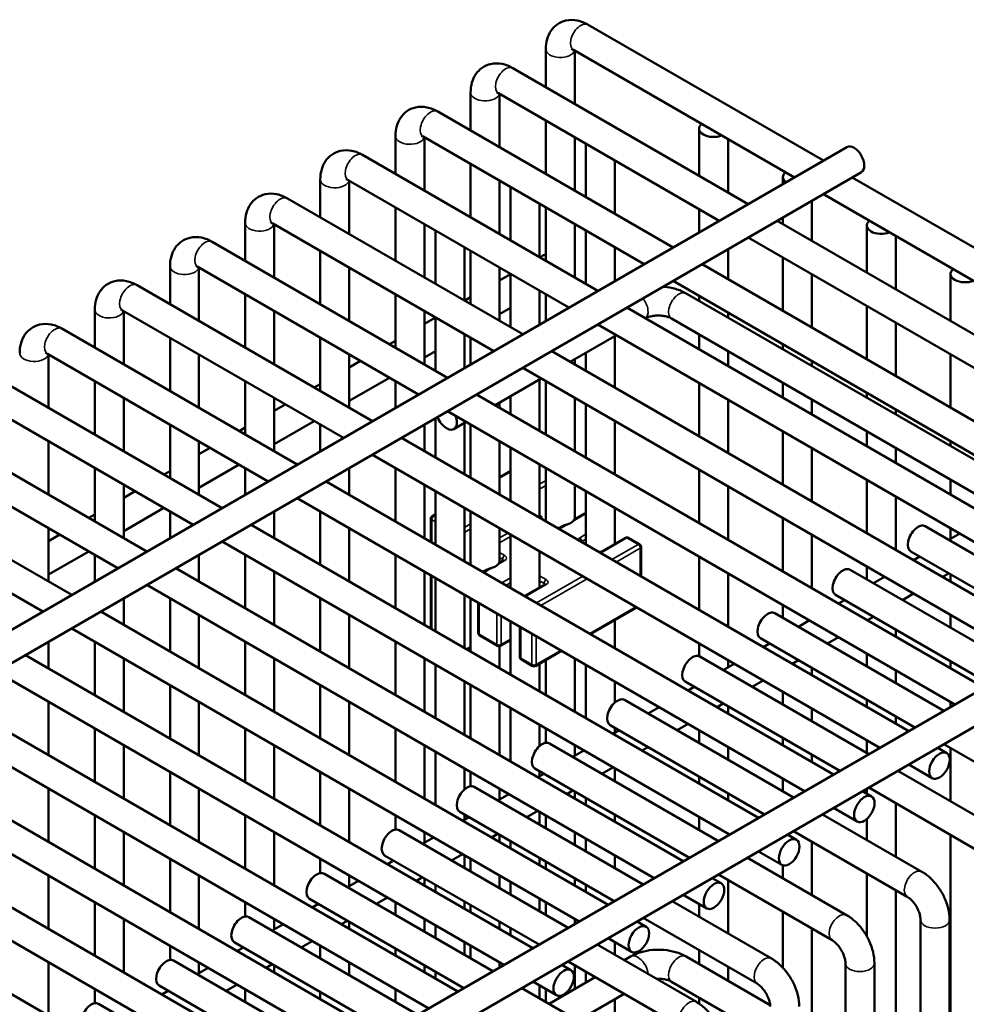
# Model space of a CAD drawing. Header units: inches. Extents: x 1 to 271, y 5 to 171.
# Tile 332 of 334: x 209.37 to 213.23, y 115.48 to 119.49. Entities that reach past the tile are written whole.
import ezdxf

# ---------------------------------------------------------------- set-up
doc = ezdxf.new("R2010")
doc.units = ezdxf.units.IN
doc.header["$LTSCALE"] = 8
doc.header["$MEASUREMENT"] = 0
doc.layers.add('Visible (ANSI)', color=7, linetype='Continuous', lineweight=50)
doc.layers.add('Visible Narrow (ANSI)', color=7, linetype='Continuous', lineweight=35)

msp = doc.modelspace()

# ---------------------------------------------------------------- linework, layer by layer
at = {"layer": 'Visible (ANSI)'}
for p, q in [((212.6428, 118.9151), (211.684, 119.4686)), ((211.5119, 119.3693), (211.5119, 119.2144)), ((212.5247, 118.8469), (211.625, 119.3663)), ((211.63, 119.3634), (211.63, 119.1462)), ((212.3365, 118.7383), (211.3778, 119.2918)), ((211.2057, 119.1925), (211.2057, 119.0376)), ((212.2184, 118.6701), (211.3187, 119.1895)), ((211.3238, 119.1866), (211.3238, 118.9694)), ((212.0303, 118.5615), (211.0716, 119.115)), ((211.5119, 119.078), (211.5119, 118.8608)), ((212.1366, 119.0454), (212.1366, 118.8537)), ((210.8995, 119.0157), (210.8995, 118.8608)), ((211.9122, 118.4933), (211.0125, 119.0127)), ((211.0176, 119.0098), (211.0176, 118.7926)), ((211.63, 119.0098), (211.63, 118.7926)), ((212.2548, 119.0027), (212.2548, 118.7855)), ((207.4407, 115.9117), (212.7385, 118.9704)), ((211.6749, 118.9839), (211.6749, 118.7667)), ((211.7241, 118.3847), (210.7653, 118.9382)), ((211.793, 118.9157), (211.793, 118.6985)), ((207.5997, 115.8671), (212.7976, 118.8681)), ((211.2057, 118.9012), (211.2057, 118.684)), ((210.5932, 118.8389), (210.5932, 118.684)), ((211.606, 118.3165), (210.7063, 118.8359)), ((210.7113, 118.833), (210.7113, 118.6158)), ((211.3238, 118.833), (211.3238, 118.6158)), ((212.4782, 118.8482), (212.4782, 118.8201)), ((214.169, 118.0339), (212.7609, 118.8469)), ((211.3687, 118.8071), (211.3687, 118.5899)), ((211.4179, 118.2079), (210.4591, 118.7614)), ((212.5963, 118.7519), (212.5963, 118.5883)), ((214.0509, 117.9657), (212.6428, 118.7787)), ((210.8995, 118.7244), (210.8995, 118.5072)), ((211.4868, 118.7389), (211.4868, 118.5217)), ((211.5119, 118.7244), (211.5119, 118.5072)), ((212.1366, 118.7173), (212.1366, 118.6229)), ((213.9014, 117.8348), (212.4546, 118.6701)), ((212.4782, 118.6837), (212.4782, 118.6565)), ((210.287, 118.6621), (210.287, 118.5072)), ((211.2997, 118.1397), (210.4, 118.6591)), ((210.4051, 118.6562), (210.4051, 118.439)), ((211.0176, 118.6562), (211.0176, 118.439)), ((211.0624, 118.6303), (211.0624, 118.4131)), ((211.63, 118.6562), (211.63, 118.439)), ((211.6749, 118.6303), (211.6749, 118.4131)), ((212.8197, 118.651), (212.8197, 118.4593)), ((214.4038, 117.4084), (212.3365, 118.6019)), ((212.9378, 118.6084), (212.9378, 118.3911)), ((211.1116, 118.0311), (210.1529, 118.5846)), ((210.5932, 118.5476), (210.5932, 118.3304)), ((211.1806, 118.5621), (211.1806, 118.3449)), ((211.2057, 118.5476), (211.2057, 118.3304)), ((211.793, 118.5621), (211.793, 118.4245)), ((212.2548, 118.5547), (212.2548, 118.4319)), ((211.4875, 118.5213), (211.4997, 118.5284)), ((212.4782, 118.5201), (212.4782, 118.3029)), ((209.9808, 118.4853), (209.9808, 118.3304)), ((210.9935, 117.9629), (210.0938, 118.4823)), ((210.0989, 118.4794), (210.0989, 118.2622)), ((210.7113, 118.4794), (210.7113, 118.2622)), ((211.3238, 118.4794), (211.3238, 118.2622)), ((214.2157, 117.2998), (212.1484, 118.4933)), ((211.3238, 118.4268), (211.3687, 118.4527)), ((211.3687, 118.4535), (211.3687, 118.2363)), ((214.0975, 117.2316), (212.0303, 118.4251)), ((212.5963, 118.4519), (212.5963, 118.2347)), ((213.1612, 118.4538), (213.1612, 118.2622)), ((210.8054, 117.8543), (209.8466, 118.4078)), ((211.4868, 118.3853), (211.4868, 118.2477)), ((211.4868, 118.3845), (211.4875, 118.3849)), ((210.287, 118.3708), (210.287, 118.1536)), ((210.8995, 118.3708), (210.8995, 118.1536)), ((211.1812, 118.3445), (211.2057, 118.3586)), ((211.5119, 118.3708), (211.5119, 118.2622)), ((213.4878, 117.564), (212.0836, 118.3747)), ((212.1366, 118.3637), (212.1366, 118.344)), ((209.6745, 118.3085), (209.6745, 118.1536)), ((210.6873, 117.7861), (209.7876, 118.3055)), ((211.3238, 118.2904), (211.3687, 118.3164)), ((213.9094, 117.123), (211.8422, 118.3165)), ((212.8197, 118.323), (212.8197, 118.1057)), ((209.7927, 118.3026), (209.7927, 118.0854)), ((210.4051, 118.3026), (210.4051, 118.0854)), ((211.0176, 118.3026), (211.0176, 118.0854)), ((211.0176, 118.25), (211.0624, 118.2759)), ((211.0624, 118.2767), (211.0624, 118.0595)), ((213.294, 117.5395), (212.0246, 118.2724)), ((212.2548, 118.2955), (212.2548, 118.2759)), ((210.4992, 117.6775), (209.5404, 118.231)), ((213.7913, 117.0548), (211.7241, 118.2483)), ((212.9378, 118.2548), (212.9378, 118.0375)), ((209.9808, 118.194), (209.9808, 117.9768)), ((210.5932, 118.194), (210.5932, 117.9768)), ((211.1806, 118.2085), (211.1806, 118.0709)), ((211.1806, 118.2077), (211.1812, 118.2081)), ((211.2057, 118.194), (211.2057, 118.0854)), ((211.7995, 118.2048), (211.6114, 118.0962)), ((211.793, 118.201), (211.793, 117.9913)), ((212.1366, 118.2077), (212.1366, 118.1465)), ((210.875, 118.1677), (210.8995, 118.1818)), ((212.4782, 118.1665), (212.4782, 118.1469)), ((210.3811, 117.6093), (209.4814, 118.1287)), ((209.4864, 118.1258), (209.4864, 117.9086)), ((210.0989, 118.1258), (210.0989, 117.9086)), ((210.7113, 118.1258), (210.7113, 117.9086)), ((211.0176, 118.1136), (211.0624, 118.1396)), ((213.6032, 116.9462), (211.536, 118.1397)), ((211.63, 118.1069), (211.63, 118.0854)), ((211.6749, 118.1328), (211.6749, 118.0595)), ((212.2548, 118.1395), (212.2548, 118.0783)), ((213.1612, 118.1258), (213.1612, 117.9086)), ((210.7113, 118.0732), (210.7569, 118.0995)), ((213.4851, 116.878), (211.4179, 118.0715)), ((212.5963, 118.0983), (212.5963, 118.0787)), ((210.1929, 117.5007), (209.2342, 118.0542)), ((210.7113, 117.9368), (210.875, 118.0313)), ((211.4933, 118.028), (211.3052, 117.9194)), ((211.4868, 118.0242), (211.4868, 117.8145)), ((209.6745, 118.0172), (209.6745, 117.8)), ((210.287, 118.0172), (210.287, 117.8)), ((210.5688, 117.9909), (210.5932, 118.005)), ((210.8995, 118.0172), (210.8995, 117.9086)), ((211.5119, 118.0172), (211.5119, 117.8)), ((212.1366, 118.0101), (212.1366, 117.7929)), ((212.4782, 118.0105), (212.4782, 117.9493)), ((210.0748, 117.4325), (209.1751, 117.9519)), ((209.7927, 117.949), (209.7927, 117.7318)), ((210.4051, 117.949), (210.4051, 117.7318)), ((213.297, 116.7694), (211.2297, 117.9629)), ((211.3687, 117.956), (211.3687, 117.8827)), ((211.63, 117.949), (211.63, 117.7318)), ((212.8197, 117.9694), (212.8197, 117.9497)), ((210.4051, 117.8964), (210.4507, 117.9227)), ((211.3238, 117.9301), (211.3238, 117.9086)), ((211.6749, 117.9231), (211.6749, 117.7059)), ((212.2548, 117.9419), (212.2548, 117.7247)), ((212.5963, 117.9423), (212.5963, 117.8811)), ((209.8867, 117.3239), (208.928, 117.8774)), ((211.0624, 117.8663), (211.0624, 117.7059)), ((213.1789, 116.7012), (211.1116, 117.8947)), ((212.9378, 117.9012), (212.9378, 117.8815)), ((209.9808, 117.8404), (209.9808, 117.6232)), ((210.2625, 117.8141), (210.287, 117.8282)), ((210.4051, 117.76), (210.5688, 117.8545)), ((210.5932, 117.8404), (210.5932, 117.7318)), ((211.0176, 117.8404), (211.0176, 117.7318)), ((211.1871, 117.8512), (211.1371, 117.8223)), ((211.1806, 117.8474), (211.1806, 117.6377)), ((211.2057, 117.8404), (211.2057, 117.6232)), ((211.793, 117.8549), (211.793, 117.6377)), ((212.9908, 116.5926), (210.9235, 117.7861)), ((212.4782, 117.8129), (212.4782, 117.5957)), ((212.8197, 117.8133), (212.8197, 117.7521)), ((209.7686, 117.2557), (208.8689, 117.7751)), ((209.4864, 117.7722), (209.4864, 117.555)), ((210.0989, 117.7722), (210.0989, 117.555)), ((210.0989, 117.7196), (210.1444, 117.7459)), ((211.3238, 117.7722), (211.3238, 117.555)), ((211.3687, 117.7463), (211.3687, 117.5291)), ((212.5963, 117.7447), (212.5963, 117.5275)), ((212.9378, 117.7451), (212.9378, 117.6839)), ((213.1612, 117.7722), (213.1612, 117.7525)), ((210.1478, 114.9512), (214.9239, 117.7087)), ((212.8726, 116.5244), (210.8054, 117.7179)), ((209.5805, 117.1471), (208.6217, 117.7006)), ((209.6745, 117.6636), (209.6745, 117.4464)), ((210.0989, 117.5832), (210.2625, 117.6777)), ((210.287, 117.6636), (210.287, 117.555)), ((210.7113, 117.6636), (210.7113, 117.555)), ((210.8995, 117.6636), (210.8995, 117.4464)), ((211.4868, 117.6781), (211.4868, 117.4609)), ((211.5119, 117.6636), (211.5119, 117.4464)), ((209.9563, 117.6373), (209.9808, 117.6514)), ((211.3238, 117.6267), (211.3687, 117.6527)), ((212.1366, 117.6565), (212.1366, 117.4393)), ((209.4624, 117.0789), (208.5627, 117.5983)), ((209.7927, 117.5954), (209.7927, 117.3782)), ((210.2368, 114.8662), (214.9829, 117.6064)), ((212.6845, 116.4158), (210.6173, 117.6093)), ((211.0176, 117.5954), (211.0176, 117.3782)), ((211.63, 117.5954), (211.63, 117.4557)), ((212.2548, 117.5883), (212.2548, 117.3711)), ((212.8197, 117.6158), (212.8197, 117.3985)), ((213.1612, 117.6161), (213.1612, 117.555)), ((209.7927, 117.5428), (209.8382, 117.5691)), ((211.0624, 117.5695), (211.0624, 117.3523)), ((211.6749, 117.5695), (211.6749, 117.3523)), ((212.9378, 117.5476), (212.9378, 117.3303)), ((212.5664, 116.3476), (210.4992, 117.5411)), ((209.6501, 117.4605), (209.6745, 117.4746)), ((209.7927, 117.4064), (209.9563, 117.5009)), ((209.9808, 117.4868), (209.9808, 117.3782)), ((210.4051, 117.4868), (210.4051, 117.3782)), ((210.5932, 117.4868), (210.5932, 117.2696)), ((211.0499, 117.4686), (211.0624, 117.4759)), ((211.1806, 117.5013), (211.1806, 117.2841)), ((211.2057, 117.4868), (211.2057, 117.2696)), ((211.6672, 117.4772), (211.6293, 117.4553)), ((211.793, 117.5013), (211.793, 117.3543)), ((212.3783, 116.239), (210.3111, 117.4325)), ((211.0436, 117.3632), (211.0436, 117.4578)), ((211.5799, 117.4268), (211.5717, 117.4221)), ((212.4782, 117.4593), (212.4782, 117.2421)), ((213.7464, 117.0289), (213.058, 117.4264)), ((209.4864, 117.4186), (209.4864, 117.2014)), ((209.4864, 117.366), (209.532, 117.3923)), ((210.7113, 117.4186), (210.7113, 117.2014)), ((211.3238, 117.4186), (211.3238, 117.2789)), ((211.3687, 117.3927), (211.3687, 117.1755)), ((212.5963, 117.3911), (212.5963, 117.1739)), ((213.1986, 117.397), (213.1537, 117.3711)), ((213.1612, 117.4186), (213.1612, 117.3754)), ((212.2602, 116.1708), (210.1929, 117.3643)), ((211.8365, 117.3794), (211.7859, 117.3502)), ((211.849, 117.3794), (211.8939, 117.3535)), ((211.9002, 117.3426), (211.9002, 117.2222)), ((209.4864, 117.2296), (209.6501, 117.3241)), ((209.6745, 117.31), (209.6745, 117.2014)), ((210.0989, 117.31), (210.0989, 117.2014)), ((210.287, 117.31), (210.287, 117.0928)), ((210.8995, 117.31), (210.8995, 117.0928)), ((211.4868, 117.3245), (211.4868, 117.1775)), ((211.7621, 117.3364), (211.7411, 117.3243)), ((212.1366, 117.3029), (212.1366, 117.0857)), ((213.6283, 116.9607), (212.9989, 117.3241)), ((213.0356, 117.3029), (213.0105, 117.2884)), ((211.3384, 117.2873), (211.3231, 117.2785)), ((212.8197, 117.2622), (212.8197, 117.2103)), ((212.0721, 116.0622), (210.0048, 117.2557)), ((210.4051, 117.2418), (210.4051, 117.0246)), ((211.0176, 117.2418), (211.0176, 117.0246)), ((211.0436, 117.0096), (211.0436, 117.2268)), ((211.2737, 117.25), (211.2567, 117.2402)), ((212.2548, 117.2347), (212.2548, 117.0175)), ((213.4402, 116.8521), (212.7518, 117.2496)), ((213.1537, 117.2347), (213.1286, 117.2202)), ((213.1612, 117.2304), (213.1612, 117.2014)), ((211.954, 115.994), (209.8867, 117.1875)), ((211.0624, 117.2159), (211.0624, 116.9987)), ((211.5077, 117.1896), (211.4797, 117.1734)), ((212.8924, 117.2202), (212.8475, 117.1943)), ((211.1806, 117.1477), (211.1806, 116.9305)), ((211.4559, 117.1596), (211.426, 117.1424)), ((213.3221, 116.7839), (212.6927, 117.1473)), ((213.0105, 117.152), (212.9656, 117.1261)), ((209.7927, 117.1332), (209.7927, 117.0246)), ((209.9808, 117.1332), (209.9808, 116.916)), ((210.5932, 117.1332), (210.5932, 116.916)), ((211.2057, 117.1332), (211.2057, 116.916)), ((211.2367, 117.1153), (211.2367, 116.992)), ((212.4782, 117.1057), (212.4782, 117.0539)), ((212.7294, 117.1261), (212.7043, 117.1116)), ((211.7658, 115.8854), (209.6986, 117.0789)), ((210.0989, 117.065), (210.0989, 116.8478)), ((210.7113, 117.065), (210.7113, 116.8478)), ((211.6946, 116.9873), (211.8827, 117.0959)), ((213.134, 116.6753), (212.4455, 117.0728)), ((213.1612, 117.065), (213.1612, 117.0132)), ((211.3687, 117.0391), (211.3687, 116.8219)), ((211.793, 117.0441), (211.793, 116.9305)), ((212.5862, 117.0434), (212.5413, 117.0175)), ((212.8475, 117.0579), (212.8224, 117.0434)), ((211.6477, 115.8172), (209.5805, 117.0107)), ((211.406, 117.0176), (211.406, 116.8942)), ((212.9378, 117.0058), (212.9378, 116.9767)), ((209.4864, 116.9564), (209.4864, 116.8478)), ((209.6745, 116.9564), (209.6745, 116.7392)), ((210.287, 116.9564), (210.287, 116.7392)), ((210.8995, 116.9564), (210.8995, 116.7392)), ((211.2429, 116.9811), (211.3154, 116.9393)), ((211.3687, 116.9628), (211.3279, 116.9393)), ((212.1366, 116.9493), (212.1366, 116.8972)), ((213.0159, 116.6071), (212.3865, 116.9705)), ((212.4232, 116.9493), (212.398, 116.9348)), ((212.7043, 116.9752), (212.6594, 116.9493)), ((211.4596, 115.7086), (209.3924, 116.9021)), ((211.2057, 116.932), (211.1918, 116.924)), ((211.3238, 116.9378), (211.3238, 116.8478)), ((211.4697, 116.8574), (211.5765, 116.9191)), ((212.8197, 116.9086), (212.8197, 116.8567)), ((209.7927, 116.8882), (209.7927, 116.671)), ((210.4051, 116.8882), (210.4051, 116.671)), ((211.0176, 116.8882), (211.0176, 116.671)), ((211.0624, 116.8623), (211.0624, 116.6451)), ((211.4123, 116.8834), (211.4572, 116.8574)), ((211.4868, 116.8673), (211.4868, 116.7537)), ((211.5119, 116.8818), (211.5119, 116.7392)), ((211.63, 116.8882), (211.63, 116.671)), ((211.6749, 116.8623), (211.6749, 116.6451)), ((212.8278, 116.4985), (212.1393, 116.896)), ((212.2799, 116.8666), (212.2351, 116.8407)), ((212.2548, 116.8811), (212.2548, 116.8521)), ((212.5413, 116.8811), (212.5162, 116.8666)), ((213.1612, 116.8768), (213.1612, 116.8478)), ((211.3415, 115.6404), (209.2743, 116.8339)), ((212.5963, 116.8493), (212.5963, 116.8203)), ((212.9378, 116.8404), (212.9378, 116.7885)), ((211.1806, 116.7941), (211.1806, 116.5769)), ((211.793, 116.7941), (211.793, 116.7086)), ((212.7097, 116.4303), (212.0803, 116.7937)), ((212.398, 116.7984), (212.3532, 116.7725)), ((209.9808, 116.7796), (209.9808, 116.5624)), ((210.5932, 116.7796), (210.5932, 116.5624)), ((211.2057, 116.7796), (211.2057, 116.5624)), ((212.1169, 116.7725), (212.0918, 116.758)), ((212.4782, 116.7521), (212.4782, 116.7003)), ((211.1534, 115.5318), (209.0861, 116.7253)), ((209.4864, 116.7114), (209.4864, 116.4942)), ((210.0989, 116.7114), (210.0989, 116.4942)), ((210.7113, 116.7114), (210.7113, 116.4942)), ((211.3238, 116.7114), (211.3238, 116.4942)), ((212.5215, 116.3217), (211.8331, 116.7192)), ((212.2351, 116.7043), (212.2099, 116.6898)), ((212.8197, 116.7204), (212.8197, 116.6913)), ((213.1612, 116.7114), (213.1612, 116.691)), ((211.3687, 116.6855), (211.3687, 116.4683)), ((211.9737, 116.6898), (211.9288, 116.6639)), ((212.2548, 116.6929), (212.2548, 116.6639)), ((212.5963, 116.6839), (212.5963, 116.6321)), ((211.0353, 115.4636), (208.968, 116.6571)), ((212.0918, 116.6216), (212.0469, 116.5957)), ((212.9378, 116.6522), (212.9378, 116.6231)), ((209.6745, 116.6028), (209.6745, 116.3856)), ((210.287, 116.6028), (210.287, 116.3856)), ((210.8995, 116.6028), (210.8995, 116.3856)), ((211.4868, 116.6173), (211.4868, 116.5318)), ((211.5119, 116.6028), (211.5119, 116.5448)), ((212.4034, 116.2535), (211.774, 116.6169)), ((211.8107, 116.5957), (211.7856, 116.5812)), ((211.793, 116.6059), (211.793, 116.5855)), ((212.1366, 116.5957), (212.1366, 116.5439)), ((210.8472, 115.355), (208.7799, 116.5485)), ((212.2153, 116.1449), (211.5269, 116.5424)), ((212.4782, 116.5639), (212.4782, 116.5349)), ((212.8197, 116.555), (212.8197, 116.5031)), ((209.7927, 116.5346), (209.7927, 116.3174)), ((210.4051, 116.5346), (210.4051, 116.3174)), ((211.0176, 116.5346), (211.0176, 116.3174)), ((211.0624, 116.5087), (211.0624, 116.2915)), ((211.6675, 116.513), (211.6226, 116.4871)), ((211.63, 116.5346), (211.63, 116.4914)), ((211.9288, 116.5275), (211.9037, 116.513)), ((212.2548, 116.5275), (212.2548, 116.4757)), ((213.1456, 116.5032), (213.1089, 116.5244)), ((213.5975, 116.2713), (213.134, 116.5389)), ((213.1612, 116.5232), (213.1612, 116.3059)), ((210.729, 115.2868), (208.6618, 116.4803)), ((212.5963, 116.4957), (212.5963, 116.4667)), ((209.9808, 116.426), (209.9808, 116.2088)), ((210.5932, 116.426), (210.5932, 116.2088)), ((211.1806, 116.4405), (211.1806, 116.355)), ((211.2057, 116.426), (211.2057, 116.368)), ((212.0972, 116.0767), (211.4678, 116.4401)), ((211.4868, 116.4291), (211.4868, 116.4087)), ((211.7856, 116.4448), (211.7407, 116.4189)), ((211.793, 116.4405), (211.793, 116.3887)), ((213.3503, 116.1968), (212.9459, 116.4303)), ((213.0865, 116.4009), (212.9908, 116.4562)), ((211.5045, 116.4189), (211.4794, 116.4044)), ((212.1366, 116.4075), (212.1366, 116.3785)), ((212.4782, 116.3985), (212.4782, 116.3467)), ((210.5409, 115.1782), (208.4737, 116.3717)), ((209.4864, 116.3578), (209.4864, 116.1406)), ((210.0989, 116.3578), (210.0989, 116.1406)), ((210.7113, 116.3578), (210.7113, 116.1406)), ((211.9091, 115.9681), (211.2206, 116.3656)), ((211.3238, 116.3578), (211.3238, 116.3146)), ((211.6226, 116.3507), (211.5975, 116.3362)), ((211.63, 116.3464), (211.63, 116.3174)), ((212.8393, 116.3264), (212.8026, 116.3476)), ((212.8197, 116.3574), (212.8197, 116.3377)), ((213.2912, 116.0945), (212.8278, 116.3621)), ((210.4228, 115.11), (208.3556, 116.3035)), ((211.3613, 116.3362), (211.3164, 116.3103)), ((211.6749, 116.3205), (211.6749, 116.2915)), ((212.2548, 116.3393), (212.2548, 116.3103)), ((211.791, 115.8999), (211.1616, 116.2633)), ((211.4794, 116.268), (211.4345, 116.2421)), ((211.4868, 116.2637), (211.4868, 116.2119)), ((212.7803, 116.2241), (212.6845, 116.2794)), ((212.9378, 116.2986), (212.9378, 116.0813)), ((209.6745, 116.2492), (209.6745, 116.032)), ((210.287, 116.2492), (210.287, 116.032)), ((210.8995, 116.2492), (210.8995, 116.1912)), ((211.1983, 116.2421), (211.1731, 116.2276)), ((211.1806, 116.2523), (211.1806, 116.2319)), ((211.5119, 116.2492), (211.5119, 116.1974)), ((211.793, 116.2523), (211.793, 116.2233)), ((212.1366, 116.2421), (212.1366, 116.1903)), ((213.0441, 116.02), (212.6396, 116.2535)), ((212.8197, 116.2341), (212.8197, 116.1495)), ((210.2347, 115.0014), (208.1675, 116.1949)), ((209.7927, 116.181), (209.7927, 115.9638)), ((210.4051, 116.181), (210.4051, 115.9638)), ((211.6029, 115.7913), (210.9144, 116.1888)), ((211.0176, 116.181), (211.0176, 116.1378)), ((211.63, 116.181), (211.63, 116.1292)), ((212.985, 115.9177), (212.5215, 116.1853)), ((211.055, 116.1594), (211.0101, 116.1335)), ((211.3164, 116.1739), (211.2912, 116.1594)), ((211.3238, 116.1696), (211.3238, 116.1406)), ((211.3687, 116.1437), (211.3687, 116.1147)), ((211.6749, 116.1551), (211.6749, 116.1033)), ((212.2548, 116.1739), (212.2548, 116.1677)), ((212.5331, 116.1496), (212.4964, 116.1708)), ((212.5963, 116.1421), (212.5963, 115.9249)), ((213.1612, 116.1696), (213.1612, 115.2699)), ((212.474, 116.0473), (212.3783, 116.1026)), ((209.9808, 116.0724), (209.9808, 115.8552)), ((210.5932, 116.0724), (210.5932, 116.0144)), ((211.4847, 115.7231), (210.8553, 116.0865)), ((210.892, 116.0653), (210.8669, 116.0508)), ((211.1731, 116.0912), (211.1283, 116.0653)), ((211.1806, 116.0869), (211.1806, 116.0351)), ((211.2057, 116.0724), (211.2057, 116.0206)), ((211.4868, 116.0755), (211.4868, 116.0465)), ((211.5119, 116.061), (211.5119, 116.032)), ((211.793, 116.0869), (211.793, 116.0351)), ((212.7378, 115.8432), (212.3334, 116.0767)), ((212.4782, 116.0455), (212.4782, 115.9931)), ((209.4864, 116.0042), (209.4864, 115.787)), ((210.0989, 116.0042), (210.0989, 115.787)), ((211.2966, 115.6145), (210.6082, 116.012)), ((210.7488, 115.9826), (210.7039, 115.9567)), ((210.7113, 116.0042), (210.7113, 115.961)), ((211.0101, 115.9971), (210.985, 115.9826)), ((211.0176, 115.9928), (211.0176, 115.9638)), ((211.3238, 116.0042), (211.3238, 115.9524)), ((211.63, 115.9928), (211.63, 115.9638)), ((212.2269, 115.9728), (212.1902, 115.994)), ((212.6788, 115.7409), (212.2153, 116.0085)), ((212.2548, 115.9857), (212.2548, 115.7685)), ((212.8197, 116.0131), (212.8197, 115.7571)), ((211.0624, 115.9669), (211.0624, 115.9379)), ((211.3687, 115.9783), (211.3687, 115.9265)), ((211.6749, 115.9669), (211.6749, 115.9379)), ((212.9378, 115.945), (212.9378, 115.1813)), ((211.1785, 115.5463), (210.5491, 115.9097)), ((210.8669, 115.9144), (210.822, 115.8885)), ((211.4868, 115.9101), (211.4868, 115.8583)), ((212.4316, 115.6664), (212.0272, 115.8999)), ((212.1678, 115.8705), (212.0721, 115.9258)), ((209.6745, 115.8956), (209.6745, 115.6784)), ((210.287, 115.8956), (210.287, 115.8376)), ((210.5858, 115.8885), (210.5607, 115.874)), ((210.8995, 115.8956), (210.8995, 115.8438)), ((211.1806, 115.8987), (211.1806, 115.8697)), ((211.2057, 115.8842), (211.2057, 115.8552)), ((211.5119, 115.8956), (211.5119, 115.8438)), ((212.1366, 115.8885), (212.1366, 115.8367)), ((209.7927, 115.8274), (209.7927, 115.6102)), ((210.9904, 115.4377), (210.3019, 115.8352)), ((210.4051, 115.8274), (210.4051, 115.7842)), ((210.7039, 115.8203), (210.6788, 115.8058)), ((211.0176, 115.8274), (211.0176, 115.7756)), ((211.63, 115.8274), (211.63, 115.807)), ((212.3726, 115.5641), (211.9091, 115.8317)), ((212.4782, 115.8567), (212.4782, 115.6287)), ((213.039, 107.5268), (213.039, 115.8242)), ((213.1571, 107.4651), (213.1571, 115.8242)), ((210.4426, 115.8058), (210.3977, 115.7799)), ((210.7113, 115.816), (210.7113, 115.787)), ((211.0624, 115.8015), (211.0624, 115.7497)), ((211.3238, 115.816), (211.3238, 115.787)), ((211.3687, 115.7901), (211.3687, 115.7611)), ((211.9206, 115.796), (211.884, 115.8172)), ((212.5963, 115.7885), (212.5963, 115.3784)), ((211.8616, 115.6937), (211.7658, 115.749)), ((209.9808, 115.7188), (209.9808, 115.6608)), ((210.8723, 115.3695), (210.2429, 115.7329)), ((210.2796, 115.7117), (210.2545, 115.6972)), ((210.5607, 115.7376), (210.5158, 115.7117)), ((210.5932, 115.7188), (210.5932, 115.667)), ((210.8995, 115.7074), (210.8995, 115.6784)), ((211.1806, 115.7333), (211.1806, 115.6815)), ((211.2057, 115.7188), (211.2057, 115.667)), ((212.1254, 115.4896), (211.721, 115.7231)), ((211.793, 115.7333), (211.793, 115.6815)), ((212.1366, 115.7003), (212.1366, 115.6438)), ((211.8575, 115.6744), (211.8314, 115.6593)), ((212.4262, 115.4766), (212.0836, 115.6744)), ((209.4864, 115.6506), (209.4864, 115.4334)), ((210.6842, 115.2609), (209.9957, 115.6584)), ((210.1363, 115.629), (210.0915, 115.6031)), ((210.0989, 115.6506), (210.0989, 115.6074)), ((210.3977, 115.6435), (210.3726, 115.629)), ((210.4051, 115.6392), (210.4051, 115.6102)), ((210.7113, 115.6506), (210.7113, 115.5988)), ((211.0176, 115.6392), (211.0176, 115.6102)), ((211.3238, 115.6506), (211.3238, 115.6302)), ((211.6144, 115.6192), (211.5777, 115.6404)), ((212.0663, 115.3873), (211.6029, 115.6549)), ((211.63, 115.6392), (211.63, 115.5431)), ((212.2548, 115.6321), (212.2548, 115.5756)), ((212.7328, 107.6865), (212.7328, 115.6474)), ((212.8509, 107.6249), (212.8509, 115.6474)), ((211.0624, 115.6133), (211.0624, 115.5843)), ((211.7133, 115.5911), (211.5252, 115.4825)), ((211.6749, 115.6133), (211.6749, 115.569)), ((209.6745, 115.542), (209.6745, 115.484)), ((210.5661, 115.1927), (209.9367, 115.5561)), ((210.2545, 115.5608), (210.2096, 115.5349)), ((210.287, 115.542), (210.287, 115.4902)), ((210.8995, 115.542), (210.8995, 115.4902)), ((211.8192, 115.3128), (211.4147, 115.5463)), ((211.5554, 115.5169), (211.4596, 115.5722)), ((211.4868, 115.5565), (211.4868, 115.5047)), ((211.5119, 115.542), (211.5119, 115.4902)), ((212.4266, 115.3401), (212.0246, 115.5721)), ((209.9734, 115.5349), (209.9482, 115.5204)), ((210.5932, 115.5306), (210.5932, 115.5016)), ((211.8314, 115.523), (211.6433, 115.4143)), ((211.793, 115.5008), (211.793, 115.3279)), ((212.1366, 115.5074), (212.1366, 115.4825)), ((210.3779, 115.0841), (209.6895, 115.4816))]:
    msp.add_line(p, q, dxfattribs=at)
for centre, start, end in [((211.0561, 117.4578), 120, 180), ((211.6734, 117.4663), 83.2, 120), ((211.8428, 117.3686), 60, 120), ((211.8877, 117.3426), 0, 60), ((211.2492, 116.992), 180, 240), ((211.3216, 116.9501), 240, 300), ((211.4185, 116.8942), 180, 240), ((211.4634, 116.8683), 240, 300)]:
    msp.add_arc(centre, 0.0125, start, end, dxfattribs=at)
for centre, major_axis, start_param, end_param in [((211.734, 119.0388), (0.0591, 0), 0.606295, 0.964501), ((212.1957, 119.0454), (-0.0591, 0), 5.676493, 8.460674), ((212.768, 118.9192), (-0.0295, 0.0511), 3.141593, 6.283185), ((211.4277, 118.8619), (0.0591, 0), 0.606295, 0.964501), ((212.5372, 118.8482), (-0.0591, 0), 5.676493, 6.944874), ((211.1215, 118.6851), (0.0591, 0), 0.606295, 0.964501), ((212.8788, 118.651), (-0.0591, 0), 5.676493, 8.460674), ((211.5292, 118.4772), (-0.0295, 0.0511), 5.924866, 6.283185), ((213.2203, 118.4538), (-0.0591, 0), 5.676493, 8.460674), ((211.1076, 117.8735), (0.0295, -0.0511), 4.4315, 7.579423), ((211.571, 117.4635), (0.0591, 0), 5.19936, 5.796215), ((213.0285, 117.3752), (0.0295, 0.0511), 0, 3.141593), ((211.2647, 117.2867), (0.0591, 0), 5.19936, 5.796215), ((212.7222, 117.1984), (0.0295, 0.0511), 0, 3.141593), ((212.416, 117.0216), (0.0295, 0.0511), 0, 3.141593), ((212.1098, 116.8448), (0.0295, 0.0511), 0, 3.141593), ((211.8036, 116.668), (0.0295, 0.0511), 0, 3.141593), ((211.4973, 116.4912), (0.0295, 0.0511), 0, 3.141593), ((211.1911, 116.3144), (0.0295, 0.0511), 0, 3.141593), ((210.8849, 116.1376), (0.0295, 0.0511), 0, 3.141593), ((210.5786, 115.9608), (0.0295, 0.0511), 0, 3.141593), ((210.2724, 115.784), (0.0295, 0.0511), 0, 3.141593), ((209.9662, 115.6072), (0.0295, 0.0511), 0, 3.141593), ((209.66, 115.4304), (0.0295, 0.0511), 0, 3.141593)]:
    msp.add_ellipse(centre, major_axis=major_axis, ratio=0.57735, start_param=start_param, end_param=end_param, dxfattribs=at)
for centre in [(213.116, 116.4521), (212.8098, 116.2753), (212.5036, 116.0985), (212.1973, 115.9217), (211.8911, 115.7449), (211.5849, 115.5681)]:
    msp.add_ellipse(centre, major_axis=(-0.0295, -0.0511), ratio=0.57735, dxfattribs=at)
for points, knots in [([(211.684, 119.4686), (211.6706, 119.4764), (211.6561, 119.4824), (211.6255, 119.4886), (211.6093, 119.489), (211.581, 119.4824), (211.569, 119.4771), (211.5486, 119.4628), (211.5402, 119.4541), (211.5261, 119.4338), (211.5209, 119.4221), (211.5135, 119.3967), (211.5119, 119.383), (211.5119, 119.3693)], [0, 0, 0, 0, 0.314159, 0.314159, 0.611451, 0.611451, 0.836785, 0.836785, 1.050201, 1.050201, 1.29221, 1.29221, 1.570796, 1.570796, 1.570796, 1.570796]), ([(211.625, 119.3663), (211.6223, 119.3679), (211.62, 119.3689), (211.6174, 119.3697), (211.6167, 119.3698), (211.6167, 119.3698)], [0, 0, 0, 0, 0.2067237, 0.2067237, 0.3804885, 0.3804885, 0.3804885, 0.3804885]), ([(211.3778, 119.2918), (211.3644, 119.2996), (211.3499, 119.3056), (211.3192, 119.3118), (211.3031, 119.3122), (211.2748, 119.3056), (211.2628, 119.3003), (211.2424, 119.286), (211.2339, 119.2773), (211.2198, 119.257), (211.2146, 119.2453), (211.2073, 119.2199), (211.2057, 119.2062), (211.2057, 119.1925)], [0, 0, 0, 0, 0.314159, 0.314159, 0.611451, 0.611451, 0.836785, 0.836785, 1.050201, 1.050201, 1.29221, 1.29221, 1.570796, 1.570796, 1.570796, 1.570796]), ([(211.3187, 119.1895), (211.316, 119.1911), (211.3138, 119.1921), (211.3111, 119.1929), (211.3105, 119.193), (211.3105, 119.193)], [0, 0, 0, 0, 0.2067237, 0.2067237, 0.3804885, 0.3804885, 0.3804885, 0.3804885]), ([(211.0716, 119.115), (211.0582, 119.1228), (211.0437, 119.1288), (211.013, 119.135), (210.9968, 119.1354), (210.9685, 119.1288), (210.9565, 119.1235), (210.9362, 119.1092), (210.9277, 119.1005), (210.9136, 119.0802), (210.9084, 119.0685), (210.9011, 119.0431), (210.8995, 119.0294), (210.8995, 119.0157)], [0, 0, 0, 0, 0.314159, 0.314159, 0.611451, 0.611451, 0.836785, 0.836785, 1.050201, 1.050201, 1.29221, 1.29221, 1.570796, 1.570796, 1.570796, 1.570796]), ([(211.0125, 119.0127), (211.0098, 119.0143), (211.0076, 119.0153), (211.0049, 119.0161), (211.0042, 119.0162), (211.0042, 119.0162)], [0, 0, 0, 0, 0.2067237, 0.2067237, 0.3804885, 0.3804885, 0.3804885, 0.3804885]), ([(210.7653, 118.9382), (210.7519, 118.946), (210.7374, 118.952), (210.7068, 118.9582), (210.6906, 118.9586), (210.6623, 118.952), (210.6503, 118.9467), (210.6299, 118.9324), (210.6215, 118.9237), (210.6074, 118.9034), (210.6022, 118.8917), (210.5948, 118.8663), (210.5932, 118.8526), (210.5932, 118.8389)], [0, 0, 0, 0, 0.314159, 0.314159, 0.611451, 0.611451, 0.836785, 0.836785, 1.050201, 1.050201, 1.29221, 1.29221, 1.570796, 1.570796, 1.570796, 1.570796]), ([(210.7063, 118.8359), (210.7036, 118.8375), (210.7013, 118.8385), (210.6987, 118.8393), (210.698, 118.8394), (210.698, 118.8394)], [0, 0, 0, 0, 0.2067237, 0.2067237, 0.3804885, 0.3804885, 0.3804885, 0.3804885]), ([(210.4591, 118.7614), (210.4457, 118.7692), (210.4312, 118.7752), (210.4006, 118.7814), (210.3844, 118.7818), (210.3561, 118.7752), (210.3441, 118.7699), (210.3237, 118.7556), (210.3153, 118.7469), (210.3012, 118.7266), (210.296, 118.7149), (210.2886, 118.6895), (210.287, 118.6758), (210.287, 118.6621)], [0, 0, 0, 0, 0.314159, 0.314159, 0.611451, 0.611451, 0.836785, 0.836785, 1.050201, 1.050201, 1.29221, 1.29221, 1.570796, 1.570796, 1.570796, 1.570796]), ([(210.4, 118.6591), (210.3973, 118.6607), (210.3951, 118.6617), (210.3924, 118.6625), (210.3918, 118.6626), (210.3918, 118.6626)], [0, 0, 0, 0, 0.2067237, 0.2067237, 0.3804885, 0.3804885, 0.3804885, 0.3804885]), ([(210.1529, 118.5846), (210.1395, 118.5924), (210.125, 118.5984), (210.0943, 118.6046), (210.0781, 118.605), (210.0499, 118.5984), (210.0378, 118.5931), (210.0175, 118.5788), (210.009, 118.5701), (209.9949, 118.5498), (209.9897, 118.5381), (209.9824, 118.5127), (209.9808, 118.499), (209.9808, 118.4853)], [0, 0, 0, 0, 0.314159, 0.314159, 0.611451, 0.611451, 0.836785, 0.836785, 1.050201, 1.050201, 1.29221, 1.29221, 1.570796, 1.570796, 1.570796, 1.570796]), ([(210.0938, 118.4823), (210.0911, 118.4839), (210.0889, 118.4849), (210.0862, 118.4857), (210.0856, 118.4858), (210.0856, 118.4858)], [0, 0, 0, 0, 0.2067237, 0.2067237, 0.3804885, 0.3804885, 0.3804885, 0.3804885]), ([(209.8466, 118.4078), (209.8333, 118.4156), (209.8188, 118.4216), (209.7881, 118.4278), (209.7719, 118.4282), (209.7436, 118.4216), (209.7316, 118.4163), (209.7113, 118.402), (209.7028, 118.3933), (209.6887, 118.373), (209.6835, 118.3613), (209.6762, 118.3359), (209.6745, 118.3222), (209.6745, 118.3085)], [0, 0, 0, 0, 0.314159, 0.314159, 0.611451, 0.611451, 0.836785, 0.836785, 1.050201, 1.050201, 1.29221, 1.29221, 1.570796, 1.570796, 1.570796, 1.570796]), ([(212.0836, 118.3747), (212.0702, 118.3824), (212.0559, 118.3883), (212.0259, 118.3971), (212.0103, 118.4), (211.993, 118.4016), (211.9915, 118.4017), (211.99, 118.4018)], [4.712389, 4.712389, 4.712389, 4.712389, 5.0265482, 5.0265482, 5.3407075, 5.3407075, 5.3702443, 5.3702443, 5.3702443, 5.3702443]), ([(209.7876, 118.3055), (209.7849, 118.3071), (209.7827, 118.3081), (209.78, 118.3089), (209.7793, 118.309), (209.7793, 118.309)], [0, 0, 0, 0, 0.2067237, 0.2067237, 0.3804885, 0.3804885, 0.3804885, 0.3804885]), ([(212.0246, 118.2724), (212.0219, 118.2739), (212.0184, 118.2756), (212.0099, 118.2788), (212.0048, 118.2803), (211.9934, 118.2828), (211.9869, 118.2837), (211.9734, 118.2846), (211.9664, 118.2845), (211.9527, 118.2835), (211.9461, 118.2825), (211.9343, 118.2797), (211.929, 118.2781), (211.922, 118.2752), (211.9196, 118.274), (211.9176, 118.273)], [4.712389, 4.712389, 4.712389, 4.712389, 4.919113, 4.919113, 5.142574, 5.142574, 5.381629, 5.381629, 5.629603, 5.629603, 5.877268, 5.877268, 6.114931, 6.114931, 6.257699, 6.257699, 6.257699, 6.257699]), ([(209.5404, 118.231), (209.527, 118.2388), (209.5125, 118.2448), (209.4819, 118.251), (209.4657, 118.2514), (209.4374, 118.2448), (209.4254, 118.2395), (209.405, 118.2252), (209.3966, 118.2165), (209.3825, 118.1962), (209.3773, 118.1845), (209.3699, 118.1591), (209.3683, 118.1454), (209.3683, 118.1317)], [0, 0, 0, 0, 0.314159, 0.314159, 0.611451, 0.611451, 0.836785, 0.836785, 1.050201, 1.050201, 1.29221, 1.29221, 1.570796, 1.570796, 1.570796, 1.570796]), ([(209.4814, 118.1287), (209.4787, 118.1303), (209.4764, 118.1313), (209.4738, 118.1321), (209.4731, 118.1322), (209.4731, 118.1322)], [0, 0, 0, 0, 0.2067237, 0.2067237, 0.3804885, 0.3804885, 0.3804885, 0.3804885]), ([(211.5799, 117.4268), (211.5805, 117.4271), (211.581, 117.4274), (211.5868, 117.4302), (211.5926, 117.4315), (211.5982, 117.4332), (211.5984, 117.4333), (211.5986, 117.4334)], [0.38810874, 0.38810874, 0.38810874, 0.38810874, 0.39276015, 0.39276015, 0.43736271, 0.43736271, 0.43885131, 0.43885131, 0.43885131, 0.43885131]), ([(211.6232, 117.4475), (211.6246, 117.4492), (211.6258, 117.4507), (211.6278, 117.4533), (211.6286, 117.4546), (211.6292, 117.4552), (211.6293, 117.4553), (211.6293, 117.4553)], [-0.07597564, -0.07597564, -0.07597564, -0.07597564, -0.05379539, -0.05379539, -0.03086885, -0.03086885, -0.02686946, -0.02686946, -0.02686946, -0.02686946]), ([(211.5584, 117.4196), (211.5598, 117.4195), (211.5612, 117.4195), (211.5641, 117.4197), (211.5655, 117.4199), (211.568, 117.4205), (211.5691, 117.4208), (211.5707, 117.4215), (211.5712, 117.4218), (211.5717, 117.4221)], [2.2488802, 2.2488802, 2.2488802, 2.2488802, 2.4880104, 2.4880104, 2.7356749, 2.7356749, 2.9733388, 2.9733388, 3.1415927, 3.1415927, 3.1415927, 3.1415927]), ([(211.7621, 117.3364), (211.7632, 117.3371), (211.7644, 117.3377), (211.7692, 117.3403), (211.7727, 117.3421), (211.7757, 117.3438), (211.7787, 117.3456), (211.7816, 117.3474), (211.7846, 117.3494), (211.7853, 117.3498), (211.7859, 117.3502)], [0.27137458, 0.27137458, 0.27137458, 0.27137458, 0.28150464, 0.28150464, 0.31368154, 0.31368154, 0.31368154, 0.34585844, 0.34585844, 0.3559885, 0.3559885, 0.3559885, 0.3559885]), ([(211.7411, 117.3243), (211.7405, 117.3239), (211.7398, 117.3236), (211.738, 117.3229), (211.7369, 117.3226), (211.7345, 117.3221), (211.7331, 117.3219), (211.7304, 117.3217), (211.729, 117.3217), (211.7277, 117.3218)], [3.1415927, 3.1415927, 3.1415927, 3.1415927, 3.3483163, 3.3483163, 3.5717778, 3.5717778, 3.8108324, 3.8108324, 4.0343051, 4.0343051, 4.0343051, 4.0343051]), ([(211.3169, 117.2707), (211.3184, 117.2724), (211.3196, 117.2739), (211.3215, 117.2765), (211.3224, 117.2778), (211.323, 117.2784), (211.323, 117.2785), (211.3231, 117.2785)], [-0.07597564, -0.07597564, -0.07597564, -0.07597564, -0.05379539, -0.05379539, -0.03086885, -0.03086885, -0.02686946, -0.02686946, -0.02686946, -0.02686946]), ([(211.3384, 117.2873), (211.3388, 117.2876), (211.3391, 117.2878), (211.3396, 117.2882), (211.3398, 117.2884), (211.3399, 117.2885), (211.3399, 117.2885), (211.3399, 117.2885)], [3.1415927, 3.1415927, 3.1415927, 3.1415927, 3.2986723, 3.2986723, 3.4557519, 3.4557519, 3.5220812, 3.5220812, 3.5220812, 3.5220812]), ([(211.2737, 117.25), (211.2742, 117.2503), (211.2748, 117.2506), (211.2806, 117.2534), (211.2864, 117.2547), (211.292, 117.2564), (211.2922, 117.2565), (211.2924, 117.2566)], [0.38810874, 0.38810874, 0.38810874, 0.38810874, 0.39276015, 0.39276015, 0.43736271, 0.43736271, 0.43885131, 0.43885131, 0.43885131, 0.43885131]), ([(211.5092, 117.1907), (211.5092, 117.1907), (211.5092, 117.1907), (211.5091, 117.1906), (211.509, 117.1904), (211.5085, 117.19), (211.5082, 117.1898), (211.5077, 117.1896)], [2.7611041, 2.7611041, 2.7611041, 2.7611041, 2.8274334, 2.8274334, 2.984513, 2.984513, 3.1415927, 3.1415927, 3.1415927, 3.1415927]), ([(211.4559, 117.1596), (211.457, 117.1603), (211.4581, 117.1609), (211.4629, 117.1635), (211.4665, 117.1653), (211.4695, 117.167), (211.4725, 117.1688), (211.4753, 117.1706), (211.4784, 117.1726), (211.479, 117.173), (211.4797, 117.1734)], [0.27137458, 0.27137458, 0.27137458, 0.27137458, 0.28150464, 0.28150464, 0.31368154, 0.31368154, 0.31368154, 0.34585844, 0.34585844, 0.3559885, 0.3559885, 0.3559885, 0.3559885]), ([(213.1571, 115.8242), (213.1571, 115.8397), (213.155, 115.8551), (213.1477, 115.8854), (213.1424, 115.9004), (213.1291, 115.9293), (213.121, 115.9432), (213.1027, 115.9691), (213.0924, 115.9812), (213.0698, 116.0028), (213.0575, 116.0123), (213.0441, 116.02)], [4.712389, 4.712389, 4.712389, 4.712389, 5.026548, 5.026548, 5.340708, 5.340708, 5.654867, 5.654867, 5.969026, 5.969026, 6.283185, 6.283185, 6.283185, 6.283185]), ([(213.039, 115.8242), (213.039, 115.8273), (213.0387, 115.8311), (213.0372, 115.8401), (213.036, 115.8452), (213.0324, 115.8564), (213.03, 115.8625), (213.024, 115.8746), (213.0205, 115.8807), (213.0127, 115.892), (213.0085, 115.8972), (213.0003, 115.9061), (212.9962, 115.9098), (212.9897, 115.9148), (212.9872, 115.9164), (212.985, 115.9177)], [4.712389, 4.712389, 4.712389, 4.712389, 4.919113, 4.919113, 5.142574, 5.142574, 5.381629, 5.381629, 5.629603, 5.629603, 5.877268, 5.877268, 6.114931, 6.114931, 6.283185, 6.283185, 6.283185, 6.283185]), ([(212.8509, 115.6474), (212.8509, 115.6629), (212.8488, 115.6783), (212.8415, 115.7086), (212.8362, 115.7236), (212.8228, 115.7525), (212.8148, 115.7664), (212.7965, 115.7923), (212.7862, 115.8044), (212.7635, 115.826), (212.7512, 115.8355), (212.7378, 115.8432)], [4.712389, 4.712389, 4.712389, 4.712389, 5.026548, 5.026548, 5.340708, 5.340708, 5.654867, 5.654867, 5.969026, 5.969026, 6.283185, 6.283185, 6.283185, 6.283185]), ([(212.7328, 115.6474), (212.7328, 115.6505), (212.7325, 115.6543), (212.731, 115.6633), (212.7298, 115.6684), (212.7262, 115.6796), (212.7237, 115.6857), (212.7178, 115.6978), (212.7142, 115.7039), (212.7065, 115.7152), (212.7023, 115.7204), (212.694, 115.7293), (212.6899, 115.733), (212.6835, 115.738), (212.681, 115.7396), (212.6788, 115.7409)], [4.712389, 4.712389, 4.712389, 4.712389, 4.919113, 4.919113, 5.142574, 5.142574, 5.381629, 5.381629, 5.629603, 5.629603, 5.877268, 5.877268, 6.114931, 6.114931, 6.283185, 6.283185, 6.283185, 6.283185]), ([(212.0836, 115.6744), (212.0702, 115.6822), (212.0559, 115.6881), (212.0259, 115.6969), (212.0103, 115.6998), (211.9786, 115.7027), (211.9626, 115.7027), (211.9309, 115.6998), (211.9153, 115.6969), (211.8853, 115.6881), (211.8709, 115.6822), (211.8575, 115.6744)], [4.712389, 4.712389, 4.712389, 4.712389, 5.026548, 5.026548, 5.340708, 5.340708, 5.654867, 5.654867, 5.969026, 5.969026, 6.283185, 6.283185, 6.283185, 6.283185]), ([(212.5447, 115.4706), (212.5447, 115.4861), (212.5426, 115.5015), (212.5352, 115.5318), (212.5299, 115.5468), (212.5166, 115.5757), (212.5086, 115.5896), (212.4903, 115.6155), (212.4799, 115.6276), (212.4573, 115.6492), (212.445, 115.6587), (212.4316, 115.6664)], [4.712389, 4.712389, 4.712389, 4.712389, 5.026548, 5.026548, 5.340708, 5.340708, 5.654867, 5.654867, 5.969026, 5.969026, 6.283185, 6.283185, 6.283185, 6.283185]), ([(212.0246, 115.5721), (212.0219, 115.5737), (212.0184, 115.5754), (212.0099, 115.5786), (212.0048, 115.5801), (211.9934, 115.5825), (211.9869, 115.5834), (211.9742, 115.5843), (211.968, 115.5843), (211.962, 115.5839)], [4.712389, 4.712389, 4.712389, 4.712389, 4.9191126, 4.9191126, 5.1425741, 5.1425741, 5.3816287, 5.3816287, 5.6007744, 5.6007744, 5.6007744, 5.6007744]), ([(212.4266, 115.4706), (212.4266, 115.4737), (212.4263, 115.4775), (212.4248, 115.4865), (212.4235, 115.4916), (212.4199, 115.5028), (212.4175, 115.5089), (212.4115, 115.521), (212.408, 115.5271), (212.4003, 115.5384), (212.3961, 115.5436), (212.3878, 115.5525), (212.3837, 115.5562), (212.3773, 115.5612), (212.3748, 115.5628), (212.3726, 115.5641)], [4.712389, 4.712389, 4.712389, 4.712389, 4.919113, 4.919113, 5.142574, 5.142574, 5.381629, 5.381629, 5.629603, 5.629603, 5.877268, 5.877268, 6.114931, 6.114931, 6.283185, 6.283185, 6.283185, 6.283185]), ([(212.2384, 115.2938), (212.2384, 115.3092), (212.2364, 115.3247), (212.229, 115.355), (212.2237, 115.37), (212.2104, 115.3989), (212.2024, 115.4128), (212.184, 115.4387), (212.1737, 115.4508), (212.1511, 115.4724), (212.1388, 115.4819), (212.1254, 115.4896)], [4.712389, 4.712389, 4.712389, 4.712389, 5.026548, 5.026548, 5.340708, 5.340708, 5.654867, 5.654867, 5.969026, 5.969026, 6.283185, 6.283185, 6.283185, 6.283185])]:
    msp.add_open_spline(points, degree=3, knots=knots, dxfattribs=at)
at = {"layer": 'Visible Narrow (ANSI)'}
for p, q in [((211.3238, 117.6225), (211.3687, 117.6484)), ((211.5119, 117.6127), (211.4868, 117.5982)), ((211.4868, 117.5778), (211.5119, 117.5923)), ((211.3687, 117.53), (211.3679, 117.5296)), ((211.0561, 117.468), (211.0624, 117.4716)), ((211.0624, 117.4643), (211.0561, 117.468)), ((211.6232, 117.4475), (211.6734, 117.4765)), ((211.6734, 117.4765), (211.6749, 117.4757)), ((211.0473, 117.4527), (211.0624, 117.4439)), ((211.0473, 117.361), (211.0473, 117.4527)), ((211.2057, 117.4359), (211.1806, 117.4214)), ((211.4963, 117.4554), (211.4963, 117.4584)), ((211.578, 117.4214), (211.5986, 117.4334)), ((211.1806, 117.401), (211.2057, 117.4155)), ((211.3579, 117.3989), (211.3238, 117.3792)), ((211.3238, 117.3588), (211.3687, 117.3847)), ((211.6749, 117.3937), (211.6504, 117.3796)), ((211.6593, 117.3643), (211.6749, 117.3733)), ((211.6593, 117.3613), (211.6593, 117.3643)), ((211.7473, 117.3237), (211.8428, 117.3788)), ((211.8877, 117.3528), (211.7808, 117.2911)), ((211.8428, 117.3788), (211.8877, 117.3528)), ((211.3446, 117.3071), (211.3238, 117.3191)), ((211.7985, 117.2809), (211.8965, 117.3375)), ((211.8965, 117.3375), (211.8965, 117.2243)), ((211.3169, 117.2707), (211.3446, 117.2867)), ((211.3238, 117.2987), (211.3358, 117.2918)), ((211.3358, 117.2918), (211.3358, 117.2858)), ((211.0473, 117.0074), (211.0473, 117.2247)), ((211.2603, 117.238), (211.2924, 117.2566)), ((211.6627, 117.223), (211.4746, 117.1143)), ((211.514, 117.2094), (211.4868, 117.225)), ((211.3687, 117.2169), (211.3328, 117.1962)), ((211.3505, 117.186), (211.3687, 117.1965)), ((211.4297, 117.1403), (211.514, 117.1889)), ((211.4868, 117.2046), (211.5051, 117.194)), ((211.4923, 117.1041), (211.6804, 117.2127)), ((211.5051, 117.194), (211.5051, 117.1881)), ((211.2403, 116.9869), (211.2403, 117.1132)), ((211.3128, 117.0714), (211.3128, 116.945)), ((211.8791, 117.098), (211.6909, 116.9894)), ((211.3305, 116.945), (211.3305, 117.0612)), ((211.3128, 116.945), (211.2403, 116.9869)), ((211.4097, 116.8891), (211.4097, 117.0154)), ((211.4546, 116.9895), (211.4546, 116.8632)), ((211.3687, 116.9671), (211.3305, 116.945)), ((211.4722, 116.8632), (211.4722, 116.9793)), ((211.2057, 116.9362), (211.1881, 116.9261)), ((211.5728, 116.9212), (211.4722, 116.8632)), ((211.4546, 116.8632), (211.4097, 116.8891))]:
    msp.add_line(p, q, dxfattribs=at)
for centre, major_axis, start_param, end_param in [((211.6545, 119.4175), (0.0295, 0.0511), 0, 3.141593), ((211.571, 119.3693), (-0.0591, 0), 0, 2.982045), ((211.3483, 119.2407), (0.0295, 0.0511), 0, 3.141593), ((211.2647, 119.1925), (-0.0591, 0), 0, 2.982045), ((211.042, 119.0639), (0.0295, 0.0511), 0, 3.141593), ((210.9585, 119.0157), (-0.0591, 0), 0, 2.982045), ((210.7358, 118.8871), (0.0295, 0.0511), 0, 3.141593), ((210.6523, 118.8389), (-0.0591, 0), 0, 2.982045), ((210.4296, 118.7103), (0.0295, 0.0511), 0, 3.141593), ((210.3461, 118.6621), (-0.0591, 0), 0, 2.982045), ((210.1233, 118.5335), (0.0295, 0.0511), 0, 3.141593), ((210.0398, 118.4853), (-0.0591, 0), 0, 2.982045), ((209.8171, 118.3567), (0.0295, 0.0511), 0, 3.141593), ((211.8871, 118.3235), (0.0295, -0.0511), 0.033998, 1.851685), ((212.0541, 118.3235), (0.0295, 0.0511), 0, 3.141593), ((209.7336, 118.3085), (-0.0591, 0), 0, 2.982045), ((209.5109, 118.1799), (0.0295, 0.0511), 0, 3.141593), ((209.4274, 118.1317), (-0.0591, 0), 0, 2.982045), ((211.0561, 117.4578), (0.0063, 0.0108), 0.785398, 2.356194), ((211.0561, 117.4578), (-0.0062, 0.0108), 5.497787, 6.283185), ((211.4786, 117.4482), (0.0125, 0.0217), 5.497787, 6.588093), ((211.6734, 117.4663), (-0.0063, 0.0108), 5.497787, 6.283185), ((211.6734, 117.4663), (0.0063, 0.0108), 0.617156, 0.785398), ((211.0561, 117.4578), (-0.0125, 0), 0, 0.785398), ((211.5051, 117.4533), (-0.0125, 0), 5.497787, 5.793346), ((211.578, 117.4112), (-0.0063, 0.0108), 5.497787, 6.283185), ((211.5603, 117.4316), (0.025, 0), 4.79593, 5.497787), ((211.6681, 117.3694), (-0.025, 0), 5.497787, 6.199645), ((211.6504, 117.3694), (0.0062, -0.0108), 0.785398, 2.356194), ((211.6681, 117.3592), (0.0125, 0), 2.356194, 2.651753), ((211.8428, 117.3686), (-0.0063, 0.0108), 5.497787, 6.283185), ((211.8428, 117.3686), (0.0063, 0.0108), 0, 0.785398), ((211.8877, 117.3426), (0.0062, 0.0108), 0, 0.785398), ((211.8877, 117.3426), (0.0062, -0.0108), 0.785398, 2.356194), ((211.8877, 117.3426), (0.0125, 0), 5.497787, 6.283185), ((211.3446, 117.2969), (0.0063, 0.0108), 0.785398, 2.356194), ((211.3269, 117.2969), (0.025, 0), 5.497787, 7.068583), ((211.7296, 117.3339), (0.025, 0), 4.79593, 5.497787), ((211.7473, 117.3135), (-0.0063, 0.0108), 5.497787, 6.283185), ((211.3269, 117.2867), (0.0125, 0), 0.167906, 0.785398), ((211.3446, 117.2765), (-0.0063, 0.0108), 5.497787, 6.283185), ((211.514, 117.1991), (0.0063, 0.0108), 0.785398, 2.356194), ((211.4963, 117.1889), (0.0125, 0), 0.167906, 0.785398), ((211.514, 117.1787), (-0.0063, 0.0108), 5.497787, 6.283185), ((211.4963, 117.1991), (0.025, 0), 5.497787, 7.068583), ((211.2492, 116.992), (-0.0125, 0), 0, 0.785398), ((211.2492, 116.992), (-0.0062, -0.0108), 5.497787, 6.283185), ((211.3216, 116.9501), (-0.0125, 0), 0.785398, 2.356194), ((211.3216, 116.9501), (-0.0062, -0.0108), 5.497787, 6.283185), ((211.3216, 116.9501), (0.0063, -0.0108), 0, 0.785398), ((211.4185, 116.8942), (-0.0125, 0), 0, 0.785398), ((211.4185, 116.8942), (-0.0062, -0.0108), 5.497787, 6.283185), ((211.4634, 116.8683), (-0.0125, 0), 0.785398, 2.356194), ((211.4634, 116.8683), (-0.0062, -0.0108), 5.497787, 6.283185), ((211.4634, 116.8683), (0.0063, -0.0108), 0, 0.785398), ((213.0145, 115.9689), (0.0295, 0.0511), 0, 3.141593), ((212.7083, 115.7921), (0.0295, 0.0511), 0, 3.141593), ((213.0981, 115.8242), (0.0591, 0), 3.141593, 6.283185), ((211.8871, 115.6233), (-0.0295, 0.0511), 4.007959, 6.283185), ((212.0541, 115.6233), (0.0295, 0.0511), 0, 3.141593), ((212.4021, 115.6153), (0.0295, 0.0511), 0, 3.141593), ((212.7918, 115.6474), (0.0591, 0), 3.141593, 6.283185), ((212.0959, 115.4385), (0.0295, 0.0511), 0, 3.141593)]:
    msp.add_ellipse(centre, major_axis=major_axis, ratio=0.57735, start_param=start_param, end_param=end_param, dxfattribs=at)

doc.saveas('drawing.dxf')
